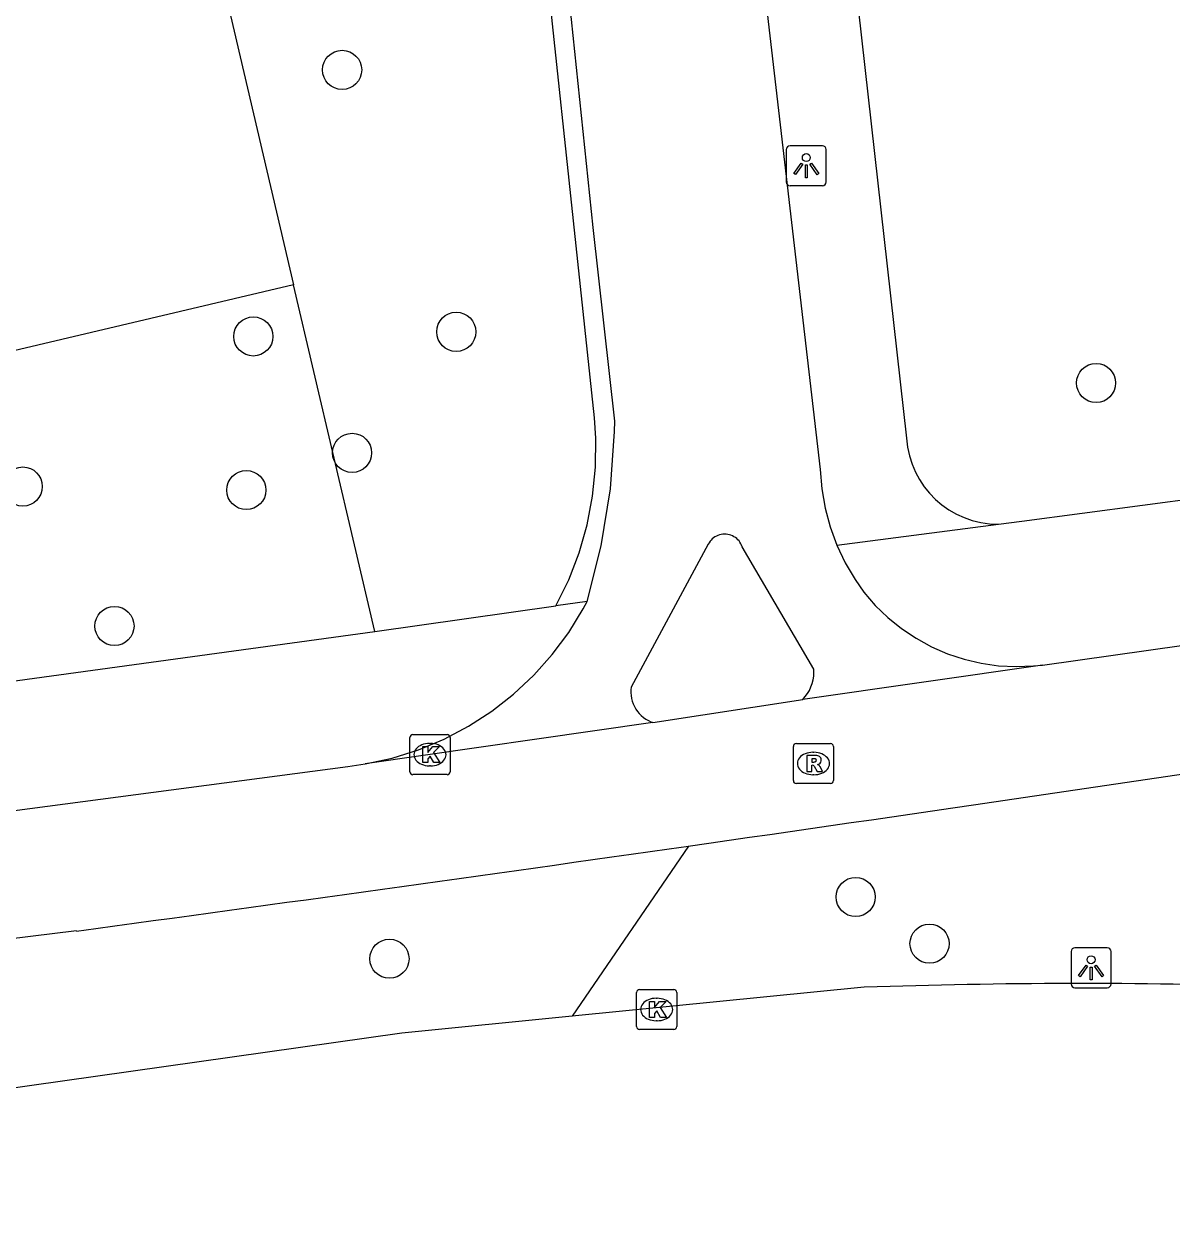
# Model space of a CAD drawing. Extents: x 157793 to 159380, y 380882 to 382313.
# Drawn here: x 158608.83 to 158637.47, y 381155.02 to 381185.03 of the extents above; entities that cross this region are included whole.
import ezdxf

# ---------------------------------------------------------------- set-up
doc = ezdxf.new("R2010")
doc.units = 0
for name, color, linetype in [('IMGEO_Berm_groen', 7, 'Continuous'), ('IMGEO_Boom', 7, 'Continuous'), ('IMGEO_Fietspad_gesloten', 7, 'Continuous'), ('IMGEO_Fietspad_open', 7, 'Continuous'), ('IMGEO_Groenvoorziening', 7, 'Continuous'), ('IMGEO_Kolk', 7, 'Continuous'), ('IMGEO_Lichtpunt', 7, 'Continuous'), ('IMGEO_Rijbaan_regionaal_gesloten', 7, 'Continuous'), ('IMGEO_Rioolput', 7, 'Continuous'), ('IMGEO_Voetpad_open', 7, 'Continuous')]:
    doc.layers.add(name, color=color, linetype=linetype)

msp = doc.modelspace()

# ---------------------------------------------------------------- linework, layer by layer
at = {"layer": 'IMGEO_Berm_groen'}
msp.add_lwpolyline([(158625.4, 381164.521), (158622.499, 381160.272)], dxfattribs=at)
at = {"layer": 'IMGEO_Boom'}
for centre in [(158616.762, 381183.888), (158619.61, 381177.352), (158614.546, 381177.238), (158635.573, 381176.076), (158617.01, 381174.331), (158608.793, 381173.491), (158614.371, 381173.404), (158611.081, 381170.011), (158629.574, 381163.25), (158631.419, 381162.085), (158617.943, 381161.709)]:
    msp.add_circle(centre, 0.489, dxfattribs=at)
at = {"layer": 'IMGEO_Fietspad_gesloten'}
for points in [[(158634.235, 381169.037), (158641.286, 381170.034)], [(158634.235, 381169.037), (158628.259, 381168.179)], [(158624.515, 381167.605), (158628.259, 381168.179)], [(158624.515, 381167.605), (158617.333, 381166.569)], [(158567.825, 381159.918), (158601.907, 381164.528), (158616.908, 381166.508), (158617.333, 381166.569)], [(158610.138, 381162.401), (158603.175, 381161.552), (158580.918, 381158.607)]]:
    msp.add_lwpolyline(points, dxfattribs=at)
for centre, radius, start, end in [((158329.923, 383235.145), 2091.6, 278.121239, 278.571146), ((158329.038, 383242.055), 2098.566, 277.697841, 278.118531)]:
    msp.add_arc(centre, radius, start, end, dxfattribs=at)
at = {"layer": 'IMGEO_Fietspad_open'}
for points in [[(158622.875, 381170.622), (158623.229, 381172.013), (158623.458, 381173.431), (158623.559, 381174.863), (158623.564, 381175.125), (158623.027, 381179.958), (158621.487, 381194.739), (158619.756, 381210.86), (158619.018, 381218.781), (158618.641, 381223.797), (158618.639, 381224.02), (158618.672, 381224.653), (158618.761, 381225.28), (158618.905, 381225.897), (158619.105, 381226.499), (158619.357, 381227.08), (158619.66, 381227.637)], [(158627.045, 381188.116), (158628.689, 381173.915), (158628.73, 381173.431), (158628.813, 381172.952), (158628.939, 381172.483), (158629.107, 381172.027)], [(158628.259, 381168.179), (158628.319, 381168.25), (158628.372, 381168.326), (158628.419, 381168.406), (158628.458, 381168.491), (158628.489, 381168.578), (158628.513, 381168.668), (158628.528, 381168.759), (158628.535, 381168.852), (158628.534, 381168.937), (158626.745, 381171.989), (158626.73, 381172.028), (158626.711, 381172.065), (158626.689, 381172.1), (158626.665, 381172.133), (158626.637, 381172.164), (158626.606, 381172.192), (158626.574, 381172.218), (158626.539, 381172.24), (158626.502, 381172.259), (158626.464, 381172.275), (158626.424, 381172.287), (158626.383, 381172.296), (158626.342, 381172.301), (158626.301, 381172.302), (158626.259, 381172.3), (158626.218, 381172.294), (158626.178, 381172.284), (158626.139, 381172.271), (158626.101, 381172.254), (158626.064, 381172.234), (158626.03, 381172.211), (158625.998, 381172.185), (158625.968, 381172.156), (158625.941, 381172.125), (158625.917, 381172.091), (158625.896, 381172.055), (158623.975, 381168.489), (158623.967, 381168.418), (158623.966, 381168.346), (158623.971, 381168.275), (158623.982, 381168.204), (158624, 381168.134), (158624.023, 381168.067), (158624.053, 381168.002), (158624.088, 381167.939), (158624.129, 381167.88), (158624.175, 381167.825), (158624.226, 381167.775), (158624.281, 381167.729), (158624.34, 381167.688), (158624.402, 381167.652), (158624.467, 381167.623), (158624.515, 381167.605)], [(158629.107, 381172.027), (158629.314, 381171.588), (158629.56, 381171.169), (158629.778, 381170.858), (158630.064, 381170.527), (158630.379, 381170.223), (158630.719, 381169.949), (158631.082, 381169.706), (158631.466, 381169.496), (158631.867, 381169.321), (158632.282, 381169.183), (158632.708, 381169.083), (158633.141, 381169.021), (158633.577, 381168.998), (158634.014, 381169.014), (158634.235, 381169.037)], [(158617.333, 381166.569), (158618.008, 381166.717), (158618.667, 381166.924), (158619.304, 381167.19), (158619.916, 381167.511), (158620.496, 381167.886), (158621.041, 381168.311), (158621.545, 381168.783), (158622.005, 381169.299), (158622.417, 381169.853), (158622.778, 381170.442), (158622.875, 381170.622)]]:
    msp.add_lwpolyline(points, dxfattribs=at)
at = {"layer": 'IMGEO_Groenvoorziening'}
for points in [[(158607.348, 381213.559), (158615.551, 381178.526)], [(158615.551, 381178.526), (158570.462, 381167.887)], [(158617.576, 381169.878), (158615.551, 381178.526)]]:
    msp.add_lwpolyline(points, dxfattribs=at)
at = {"layer": 'IMGEO_Kolk'}
for p, q in [((158618.453, 381166.376), (158618.453, 381167.228)), ((158618.528, 381167.302), (158619.38, 381167.302)), ((158619.454, 381167.228), (158619.454, 381166.376)), ((158618.941, 381167.082), (158618.966, 381167.082)), ((158618.964, 381166.522), (158618.939, 381166.522)), ((158619.38, 381166.302), (158618.528, 381166.302)), ((158624.184, 381160.942), (158625.036, 381160.942)), ((158624.109, 381160.016), (158624.109, 381160.868)), ((158624.597, 381160.722), (158624.622, 381160.722)), ((158625.11, 381160.868), (158625.11, 381160.016)), ((158624.62, 381160.162), (158624.595, 381160.162)), ((158625.036, 381159.942), (158624.184, 381159.942))]:
    msp.add_line(p, q, dxfattribs=at)
for points in [[(158618.453, 381166.376), (158618.453, 381167.228)], [(158618.528, 381167.302), (158619.38, 381167.302)], [(158619.454, 381167.228), (158619.454, 381166.376)], [(158618.774, 381167.002), (158618.897, 381167.002), (158618.897, 381166.851), (158619.027, 381167.002), (158619.191, 381167.002), (158619.045, 381166.851), (158619.198, 381166.602), (158619.046, 381166.602), (158618.961, 381166.766), (158618.897, 381166.699), (158618.897, 381166.602), (158618.774, 381166.602), (158618.774, 381167.002)], [(158619.38, 381166.302), (158618.528, 381166.302)], [(158624.184, 381160.942), (158625.036, 381160.942)], [(158624.109, 381160.016), (158624.109, 381160.868)], [(158624.43, 381160.642), (158624.553, 381160.642), (158624.553, 381160.491), (158624.683, 381160.642), (158624.847, 381160.642), (158624.701, 381160.491), (158624.854, 381160.242), (158624.702, 381160.242), (158624.617, 381160.406), (158624.553, 381160.339), (158624.553, 381160.242), (158624.43, 381160.242), (158624.43, 381160.642)], [(158625.11, 381160.868), (158625.11, 381160.016)], [(158625.036, 381159.942), (158624.184, 381159.942)]]:
    msp.add_lwpolyline(points, dxfattribs=at)
for centre, start, end in [((158618.53, 381167.226), 91.552, 178.448), ((158618.53, 381167.226), 91.552, 178.448), ((158619.378, 381167.226), 1.552, 88.448), ((158619.378, 381167.226), 1.552, 88.448), ((158618.53, 381166.378), 181.552, 268.448), ((158618.53, 381166.378), 181.552, 268.448), ((158619.378, 381166.378), 271.552, 358.448), ((158619.378, 381166.378), 271.552, 358.448), ((158624.186, 381160.866), 91.552, 178.448), ((158624.186, 381160.866), 91.552, 178.448), ((158625.034, 381160.866), 1.552, 88.448), ((158625.034, 381160.866), 1.552, 88.448), ((158624.186, 381160.018), 181.552, 268.448), ((158624.186, 381160.018), 181.552, 268.448), ((158625.034, 381160.018), 271.552, 358.448), ((158625.034, 381160.018), 271.552, 358.448)]:
    msp.add_arc(centre, 0.0765, start, end, dxfattribs=at)
for centre, major_axis, ratio, start_param, end_param in [((158618.94, 381166.802), (-0.387, 0.002), 0.722429, 4.712389, 7.853982), ((158618.965, 381166.802), (-0.39, 0.002), 0.717154, 1.570796, 4.712389), ((158624.596, 381160.442), (-0.387, 0.002), 0.722429, 4.712389, 7.853982), ((158624.621, 381160.442), (-0.39, 0.002), 0.717154, 1.570796, 4.712389)]:
    msp.add_ellipse(centre, major_axis=major_axis, ratio=ratio, start_param=start_param, end_param=end_param, dxfattribs=at)
at = {"layer": 'IMGEO_Lichtpunt'}
for p, q in [((158628.747, 381181.996), (158627.939, 381181.996)), ((158628.747, 381181.996), (158627.939, 381181.996)), ((158627.845, 381181.901), (158627.845, 381181.094)), ((158627.845, 381181.901), (158627.845, 381181.094)), ((158628.841, 381181.094), (158628.841, 381181.901)), ((158628.841, 381181.094), (158628.841, 381181.901)), ((158627.939, 381181), (158628.747, 381181)), ((158627.939, 381181), (158628.747, 381181)), ((158634.95, 381161.886), (158634.95, 381161.079)), ((158634.95, 381161.886), (158634.95, 381161.079)), ((158635.852, 381161.981), (158635.044, 381161.981)), ((158635.852, 381161.981), (158635.044, 381161.981)), ((158635.946, 381161.079), (158635.946, 381161.886)), ((158635.946, 381161.079), (158635.946, 381161.886)), ((158635.044, 381160.985), (158635.852, 381160.985)), ((158635.044, 381160.985), (158635.852, 381160.985))]:
    msp.add_line(p, q, dxfattribs=at)
for points in [[(158628.219, 381181.565), (158628.258, 381181.537), (158628.07, 381181.275), (158628.032, 381181.302), (158628.219, 381181.565)], [(158628.321, 381181.517), (158628.368, 381181.517), (158628.368, 381181.195), (158628.321, 381181.195), (158628.321, 381181.517)], [(158628.431, 381181.537), (158628.469, 381181.564), (158628.656, 381181.302), (158628.617, 381181.274), (158628.431, 381181.537)], [(158635.324, 381161.55), (158635.363, 381161.522), (158635.175, 381161.26), (158635.137, 381161.287), (158635.324, 381161.55)], [(158635.536, 381161.522), (158635.574, 381161.549), (158635.761, 381161.287), (158635.722, 381161.259), (158635.536, 381161.522)], [(158635.426, 381161.502), (158635.473, 381161.502), (158635.473, 381161.18), (158635.426, 381161.18), (158635.426, 381161.502)]]:
    msp.add_lwpolyline(points, dxfattribs=at)
for centre in [(158628.344, 381181.699), (158635.449, 381161.684)]:
    msp.add_circle(centre, 0.0994, dxfattribs=at)
for centre, start, end in [((158627.939, 381181.901), 90, 180), ((158627.939, 381181.901), 90, 180), ((158628.747, 381181.901), 0, 90), ((158628.747, 381181.901), 0, 90), ((158627.939, 381181.094), 180, 270), ((158627.939, 381181.094), 180, 270), ((158628.747, 381181.094), 270, 0), ((158628.747, 381181.094), 270, 360), ((158635.044, 381161.886), 90, 180), ((158635.044, 381161.886), 90, 180), ((158635.852, 381161.886), 0, 90), ((158635.852, 381161.886), 0, 90), ((158635.044, 381161.079), 180, 270), ((158635.044, 381161.079), 180, 270), ((158635.852, 381161.079), 270, 0), ((158635.852, 381161.079), 270, 360)]:
    msp.add_arc(centre, 0.0946, start, end, dxfattribs=at)
at = {"layer": 'IMGEO_Rijbaan_regionaal_gesloten'}
for points in [[(158629.79, 381160.998), (158622.499, 381160.272)], [(158622.499, 381160.272), (158618.252, 381159.849), (158602.188, 381157.581), (158584.76, 381155.219), (158583.309, 381155.016)]]:
    msp.add_lwpolyline(points, dxfattribs=at)
msp.add_arc((158635.226, 381000.9), 160.19, 88.26695, 91.94483, dxfattribs=at)
at = {"layer": 'IMGEO_Rioolput'}
for p, q in [((158628.021, 381166.154), (158628.021, 381167.006)), ((158628.096, 381167.08), (158628.948, 381167.08)), ((158629.022, 381167.006), (158629.022, 381166.154)), ((158628.509, 381166.86), (158628.534, 381166.86)), ((158628.948, 381166.08), (158628.096, 381166.08)), ((158628.532, 381166.3), (158628.507, 381166.3))]:
    msp.add_line(p, q, dxfattribs=at)
for points in [[(158628.021, 381166.154), (158628.021, 381167.006)], [(158628.096, 381167.08), (158628.948, 381167.08)], [(158629.022, 381167.006), (158629.022, 381166.154)], [(158628.61, 381166.778), (158628.358, 381166.78), (158628.358, 381166.38)], [(158628.536, 381166.699), (158628.482, 381166.699), (158628.482, 381166.618)], [(158628.358, 381166.38), (158628.482, 381166.38), (158628.482, 381166.542), (158628.493, 381166.542)], [(158628.482, 381166.618), (158628.534, 381166.618)], [(158628.54, 381166.513), (158628.611, 381166.38), (158628.751, 381166.38), (158628.686, 381166.506)], [(158628.948, 381166.08), (158628.096, 381166.08)]]:
    msp.add_lwpolyline(points, dxfattribs=at)
for centre, radius, start, end in [((158628.098, 381167.004), 0.0765, 91.552, 178.448), ((158628.098, 381167.004), 0.0765, 91.552, 178.448), ((158628.946, 381167.004), 0.0765, 1.552, 88.448), ((158628.946, 381167.004), 0.0765, 1.552, 88.448), ((158628.542, 381166.603), 0.0964, 77.0061, 93.1865), ((158628.556, 381166.66), 0.0378, 276.6634, 79.6772), ((158628.609, 381166.668), 0.109, 350.3612, 89.416), ((158628.607, 381166.668), 0.112, 277.5842, 350.9817), ((158628.492, 381166.489), 0.0533, 26.0293, 88.6989), ((158628.518, 381166.807), 0.19, 274.7715, 282.9687), ((158628.591, 381166.453), 0.108, 29.5134, 73.7905), ((158628.098, 381166.156), 0.0765, 181.552, 268.448), ((158628.098, 381166.156), 0.0765, 181.552, 268.448), ((158628.946, 381166.156), 0.0765, 271.552, 358.448), ((158628.946, 381166.156), 0.0765, 271.552, 358.448)]:
    msp.add_arc(centre, radius, start, end, dxfattribs=at)
for centre, major_axis, ratio, start_param, end_param in [((158628.508, 381166.58), (-0.387, 0.002), 0.722429, 4.712389, 7.853982), ((158628.533, 381166.58), (-0.39, 0.002), 0.717154, 1.570796, 4.712389)]:
    msp.add_ellipse(centre, major_axis=major_axis, ratio=ratio, start_param=start_param, end_param=end_param, dxfattribs=at)
at = {"layer": 'IMGEO_Voetpad_open'}
for points in [[(158644.287, 381173.975), (158632.566, 381223.489), (158625.478, 381222.437), (158630.844, 381174.7)], [(158622.095, 381170.511), (158622.415, 381171.163), (158622.676, 381171.84), (158622.875, 381172.539), (158623.012, 381173.252), (158623.083, 381173.975), (158623.09, 381174.701), (158623.057, 381175.205), (158621.418, 381190.583)], [(158633.141, 381172.554), (158633.72, 381172.63), (158638.241, 381173.225)], [(158629.107, 381172.027), (158633.141, 381172.554)], [(158622.875, 381170.622), (158622.095, 381170.511)], [(158617.576, 381169.878), (158622.095, 381170.511)], [(158567.413, 381162.996), (158617.576, 381169.878)]]:
    msp.add_lwpolyline(points, dxfattribs=at)
msp.add_arc((158633.133, 381174.848), 2.294, 183.6881, 270.2049, dxfattribs=at)

doc.saveas('drawing.dxf')
